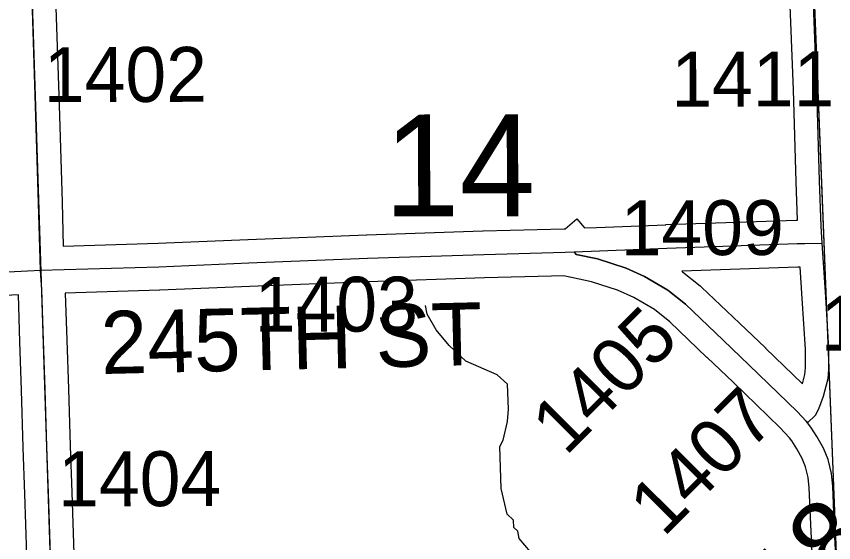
# Model space of a CAD drawing. Extents: x 128.7 to 185.5, y -21.4 to 12.6.
# Drawn here: x 156.23 to 157.274, y -9.81 to -9.139 of the extents above; entities that cross this region are included whole.
import ezdxf

# ---------------------------------------------------------------- set-up
doc = ezdxf.new("R2010")
doc.units = 0
for name, color, linetype in [('tdCoHydroRiver', 7, 'Continuous'), ('tdCoSecRdNmbr', 7, 'Continuous'), ('tdCoSecRdTxt', 7, 'Continuous'), ('tdCoSecRteBand', 7, 'Continuous'), ('tdCoSecRteCL', 7, 'Continuous'), ('tdCoSectLine', 7, 'Continuous'), ('tdCoSectNmbr', 7, 'Continuous'), ('tdCoSurfAsphalt', 7, 'Continuous'), ('tdCoSurfConc', 7, 'Continuous'), ('tdCoSurfGravel', 7, 'Continuous'), ('tdCoTwpBndryShd', 7, 'Continuous'), ('tdStHwyPriRefPost1', 7, 'Continuous')]:
    doc.layers.add(name, color=color, linetype=linetype)

msp = doc.modelspace()

# ---------------------------------------------------------------- linework, layer by layer
at = {"layer": 'tdCoHydroRiver'}
msp.add_lwpolyline([(156.966, -9.9154), (156.8721, -9.8051), (156.8702, -9.7957), (156.8653, -9.7911), (156.8649, -9.7817), (156.8568, -9.7741), (156.8493, -9.7412), (156.8474, -9.6876), (156.8518, -9.6796), (156.8573, -9.6557), (156.8583, -9.6399), (156.8571, -9.6083), (156.8441, -9.5962), (156.804, -9.5787), (156.7828, -9.5589), (156.7663, -9.539), (156.7545, -9.5189), (156.7525, -9.5079)], dxfattribs=at)
at = {"layer": 'tdCoSecRteBand'}
for points in [[(156.2798, -9.1027), (156.2847, -9.252), (156.2847, -9.2521), (156.2847, -9.2521), (156.2884, -9.3762), (156.2884, -9.3762), (156.2884, -9.3763), (156.2899, -9.432)], [(156.2899, -9.432), (156.411, -9.4284), (156.5258, -9.4235), (156.5258, -9.4235), (156.5259, -9.4235), (156.6773, -9.4176), (156.6774, -9.4176), (156.6775, -9.4176), (156.8259, -9.4126), (156.826, -9.4126), (156.8261, -9.4126), (156.9297, -9.4099), (156.9308, -9.4099), (156.9459, -9.3972), (156.9557, -9.4089), (156.971, -9.4083), (157.0593, -9.4048), (157.0593, -9.4047), (157.0594, -9.4047), (157.2258, -9.3989), (157.2275, -9.3989), (157.2257, -9.3502), (157.2256, -9.3501), (157.2256, -9.3499), (157.2222, -9.2327), (157.2173, -9.1036)], [(157.2338, -9.6077), (157.2369, -9.5958), (157.2377, -9.5875), (157.2377, -9.5636), (157.2336, -9.4989), (157.2336, -9.4989), (157.2336, -9.4989), (157.2311, -9.4588), (157.2279, -9.4589), (157.0798, -9.4641), (157.0807, -9.4647), (157.1031, -9.4827), (157.1041, -9.4835), (157.105, -9.4844), (157.1533, -9.5305), (157.1866, -9.562), (157.1867, -9.5621), (157.1868, -9.5623), (157.2338, -9.6077)], [(157.2484, -9.8697), (157.2448, -9.7963), (157.2448, -9.7962), (157.2448, -9.7961), (157.2426, -9.7406), (157.2411, -9.7271), (157.2379, -9.7136), (157.2336, -9.703), (157.2265, -9.6905), (157.2202, -9.6805), (157.2173, -9.6768), (157.2051, -9.6635), (157.1452, -9.6055), (157.112, -9.574), (157.112, -9.574), (157.1119, -9.574), (157.0645, -9.5287), (157.0448, -9.5129), (157.0186, -9.4976), (156.9978, -9.4883), (156.9644, -9.4775), (156.9389, -9.4721), (156.9288, -9.47), (156.9134, -9.4706), (156.9134, -9.4704), (156.8278, -9.4726), (156.6795, -9.4775), (156.5283, -9.4834), (156.4134, -9.4884), (156.4132, -9.4884), (156.413, -9.4884), (156.2925, -9.4919), (156.2946, -9.552), (156.2946, -9.552), (156.2946, -9.552), (156.2967, -9.6141), (156.2967, -9.6142), (156.2967, -9.6142), (156.2988, -9.6873), (156.3009, -9.7459), (156.3009, -9.7459), (156.3009, -9.746), (156.3035, -9.8245)], [(156.2435, -9.8263), (156.2409, -9.748), (156.2388, -9.6894), (156.2388, -9.6893), (156.2388, -9.6891), (156.2367, -9.616), (156.2347, -9.554), (156.2326, -9.4943), (156.1295, -9.4995)]]:
    msp.add_lwpolyline(points, dxfattribs=at)
at = {"layer": 'tdCoSecRteCL'}
for points in [[(157.2592, -9.4283), (157.2579, -9.4068), (157.2556, -9.349), (157.2522, -9.2317), (157.2472, -9.1024), (157.2433, -8.9814), (157.2386, -8.8376), (157.2339, -8.7039), (157.229, -8.5542), (157.2248, -8.4226)], [(156.2607, -9.4628), (156.2584, -9.3771), (156.2547, -9.253), (156.2498, -9.1036), (156.2466, -8.9934), (156.2429, -8.8688), (156.2385, -8.7327), (156.2345, -8.598), (156.2308, -8.4757), (156.2302, -8.458)], [(154.1554, -9.3868), (154.2006, -9.3975), (154.2514, -9.4086), (154.3044, -9.4202), (154.4139, -9.4431), (154.565, -9.4757), (154.7162, -9.5072), (154.7944, -9.5238), (154.8215, -9.5275), (154.8607, -9.5282), (154.935, -9.525), (154.9899, -9.5215), (155.1653, -9.5141), (155.3283, -9.5062), (155.406, -9.503), (155.5786, -9.4942), (155.6923, -9.489), (155.8198, -9.4836), (155.9875, -9.4757), (156.128, -9.4695), (156.2607, -9.4628)], [(156.9422, -9.4394), (157.0605, -9.4347), (157.2269, -9.4289), (157.237, -9.4286), (157.2592, -9.4283)], [(157.2401, -9.6573), (157.2507, -9.6477), (157.2549, -9.6395), (157.2608, -9.6233), (157.2665, -9.6011), (157.2677, -9.589), (157.2677, -9.5626), (157.2635, -9.497), (157.2592, -9.4283)], [(156.2607, -9.4628), (156.4121, -9.4584), (156.527, -9.4535), (156.6785, -9.4476), (156.8269, -9.4426), (156.9307, -9.4399), (156.9422, -9.4394)], [(156.9422, -9.4394), (156.945, -9.4428), (156.9721, -9.4484), (157.0086, -9.4603), (157.0323, -9.4709), (157.0619, -9.4881), (157.0843, -9.5061), (157.1327, -9.5522), (157.1659, -9.5838), (157.2271, -9.643), (157.2385, -9.6553), (157.2401, -9.6573)], [(156.2735, -9.8255), (156.2709, -9.747), (156.2688, -9.6883), (156.2667, -9.6151), (156.2646, -9.553), (156.2624, -9.4877), (156.2607, -9.4628)], [(157.3138, -10.9318), (157.31, -10.8464), (157.308, -10.7628), (157.3048, -10.6784), (157.3011, -10.5822), (157.2981, -10.5031), (157.2959, -10.4007), (157.2922, -10.2866), (157.2884, -10.1759), (157.2873, -10.144), (157.2848, -10.0372), (157.2826, -9.9772), (157.2789, -9.9376), (157.2791, -9.8917), (157.2784, -9.8685), (157.2748, -9.7949), (157.2726, -9.7384), (157.2708, -9.7219), (157.2666, -9.7044), (157.2606, -9.6899), (157.2523, -9.6751), (157.2446, -9.663), (157.2401, -9.6573)]]:
    msp.add_lwpolyline(points, dxfattribs=at)
at = {"layer": 'tdCoSectLine'}
for points in [[(157.2411, -8.925), (157.2808, -9.9203)], [(156.2453, -8.9635), (156.2773, -9.9655)]]:
    msp.add_lwpolyline(points, dxfattribs=at)
at = {"layer": 'tdCoSurfAsphalt'}
for points in [[(156.9422, -9.4394), (157.0605, -9.4347), (157.2269, -9.4289)], [(156.128, -9.4695), (156.2607, -9.4628), (156.4121, -9.4584), (156.527, -9.4535), (156.6785, -9.4476), (156.8269, -9.4426), (156.9307, -9.4399), (156.9422, -9.4394)], [(157.2748, -9.7949), (157.2726, -9.7384), (157.2708, -9.7219), (157.2666, -9.7044), (157.2606, -9.6899), (157.2523, -9.6751), (157.2446, -9.663), (157.2401, -9.6573), (157.2385, -9.6553), (157.2271, -9.643), (157.1659, -9.5838), (157.1327, -9.5522), (157.0843, -9.5061), (157.0619, -9.4881), (157.0323, -9.4709), (157.0086, -9.4603), (156.9721, -9.4484), (156.945, -9.4428), (156.9422, -9.4394)]]:
    msp.add_lwpolyline(points, dxfattribs=at)
at = {"layer": 'tdCoSurfConc'}
for points in [[(157.2592, -9.4283), (157.2579, -9.4068), (157.2556, -9.349), (157.2522, -9.2317), (157.2472, -9.1024), (157.2433, -8.9814), (157.2386, -8.8376), (157.2339, -8.7039), (157.229, -8.5542), (157.2248, -8.4226), (157.2241, -8.4013), (157.2238, -8.2763), (157.2214, -8.1621), (157.2179, -8.0359), (157.2147, -7.897), (157.2117, -7.7424), (157.2095, -7.5972), (157.2058, -7.4716), (157.2009, -7.3308), (157.1967, -7.1841), (157.1918, -7.0485), (157.1883, -6.9365)], [(157.2269, -9.4289), (157.237, -9.4286), (157.2592, -9.4283)], [(157.2401, -9.6573), (157.2507, -9.6477), (157.2549, -9.6395), (157.2608, -9.6233), (157.2665, -9.6011), (157.2677, -9.589), (157.2677, -9.5626), (157.2635, -9.497), (157.2592, -9.4283)]]:
    msp.add_lwpolyline(points, dxfattribs=at)
at = {"layer": 'tdCoSurfGravel'}
for points in [[(156.2607, -9.4628), (156.2607, -9.4628), (156.2584, -9.3771), (156.2547, -9.253), (156.2498, -9.1036)], [(156.2735, -9.8255), (156.2709, -9.747), (156.2688, -9.6883), (156.2667, -9.6151), (156.2646, -9.553), (156.2624, -9.4877), (156.2607, -9.4628)]]:
    msp.add_lwpolyline(points, dxfattribs=at)
at = {"layer": 'tdCoTwpBndryShd'}
msp.add_lwpolyline([(157.7372, 5.1315), (157.7796, 4.1166), (157.8244, 3.1167), (157.8671, 2.1048), (157.9089, 1.1243), (157.9561, 0.1126), (157.999, -0.8918), (158.0323, -1.8928), (158.0641, -2.8906), (158.09, -3.8899), (158.1261, -4.8909), (158.1526, -5.8934), (158.186, -6.8922), (158.2224, -7.8865), (158.2596, -8.8901), (157.2411, -8.925), (157.2808, -9.9203), (157.3135, -10.9318), (157.3424, -11.9378), (157.3787, -12.9432), (157.4034, -13.501)], dxfattribs=at)

# ---------------------------------------------------------------- texts
at = {"layer": 'tdCoSecRdNmbr'}
for s, rotation, p in [('1402', 0.1175, (156.2652, -9.2484)), ('1411', 0.1182, (157.0664, -9.2542)), ('1409', 0.1181, (157.0018, -9.4438)), ('1403', 0.1178, (156.5346, -9.5414)), ('1304', 0.1183, (157.2571, -9.5655)), ('1405', 45.1176, (156.9317, -9.7008)), ('1407', 45.1177, (157.0564, -9.8044)), ('1404', 0.1175, (156.2835, -9.764))]:
    msp.add_text(s, height=0.07, rotation=rotation, dxfattribs=at).set_placement(p)
at = {"layer": 'tdCoSecRdTxt'}
msp.add_text('245TH ST', height=0.08, rotation=1.3839, dxfattribs=at).set_placement((156.3387, -9.5953))
at = {"layer": 'tdCoSectNmbr'}
msp.add_text('14', height=0.13, rotation=0.1178, dxfattribs=at).set_placement((156.6995, -9.3943))
at = {"layer": 'tdStHwyPriRefPost1'}
msp.add_text('‒‒318', height=0.1, rotation=45, dxfattribs=at).set_placement((157.0664, -10.078))

doc.saveas('drawing.dxf')
